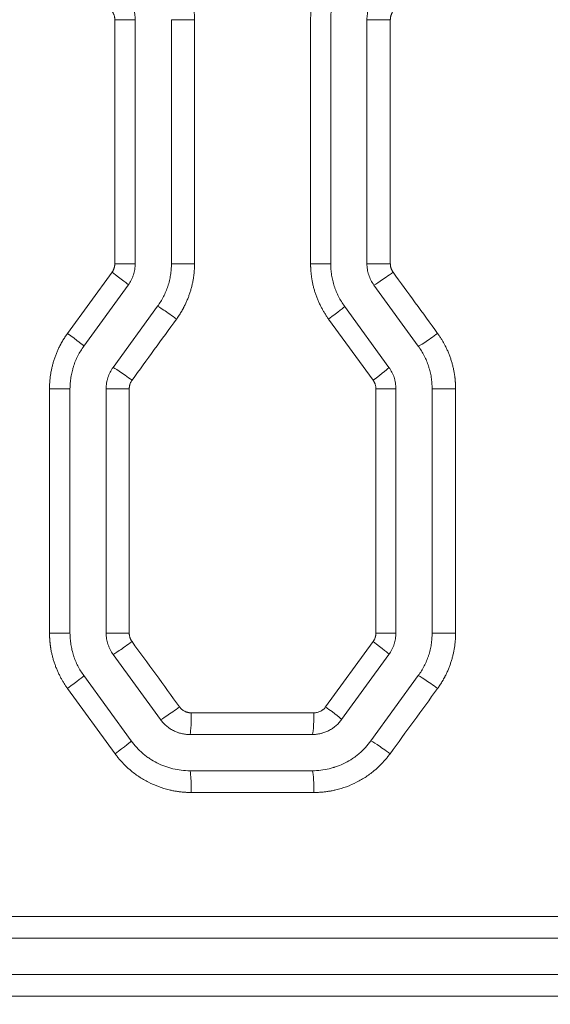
# Model space of a CAD drawing. Header units: millimetres. Extents: x 0 to 594, y 0 to 420.
# Tile 207 of 420: x 243.2 to 246.86, y 305.52 to 312.32. Entities that reach past the tile are written whole.
import ezdxf

# ---------------------------------------------------------------- set-up
doc = ezdxf.new("R2010")
doc.units = ezdxf.units.MM
doc.layers.add('1', color=7, linetype='Continuous', true_color=0xffffff)
doc.styles.add('Arial Unicode MS', font='txt')
doc.dimstyles.get("Standard").update_dxf_attribs({"dimtxt": 0.18, "dimasz": 0.18, "dimexe": 0.18, "dimexo": 0.0625, "dimgap": 0.09, "dimtad": 0, "dimtih": 1, "dimtoh": 1, "dimdec": 4, "dimzin": 0, "dimdsep": 46, "dimtxsty": 'Standard', "dimcen": 0.09, "dimadec": 0, "dimazin": 0, "dimtfac": 1, "dimtdec": 4, "dimtofl": 0, "dimtmove": 0, "dimatfit": 3, "dimfxl": 0, "dimtolj": 1, "dimtzin": 0, "dimarcsym": 0})

# ---------------------------------------------------------------- blocks, each defined once
blk = doc.blocks.new('_U0')
at = {"layer": '1', "color": 18, "lineweight": 13}
for p, q in [((147.6569, 304.1723), (147.6569, 390.192)), ((305.8469, 301.3923), (305.8469, 390.192)), ((147.6569, 388.192), (198.8518, 388.192)), ((305.8469, 388.192), (254.6521, 388.192))]:
    blk.add_line(p, q, dxfattribs=at)
at = {"layer": '1', "color": 18}
for points in [[(147.6569, 388.192), (151.1569, 389.1299), (151.1569, 387.2542)], [(305.8469, 388.192), (302.3469, 387.2542), (302.3469, 389.1299)]]:
    blk.add_solid(points, dxfattribs=at)
at = {"layer": '1', "color": 18, "linetype": 'Continuous', "lineweight": 13, "char_height": 3.5, "attachment_point": 7, "line_spacing_factor": 1.047437, "style": 'Arial Unicode MS'}
for s, insert in [('\\fArial Unicode MS|b0|i0;\\W1.0000;3.16', (200.5373, 385.5562)), ('\\fArial Unicode MS|b0|i0;\\W1.0000;LIFT POINT SPAN', (213.2036, 385.5562))]:
    blk.add_mtext(s, dxfattribs=dict(at, insert=insert))

msp = doc.modelspace()

# ---------------------------------------------------------------- linework, layer by layer
at = {"layer": '1', "color": 155, "linetype": 'Continuous', "lineweight": 13}
for p, q in [((243.8556, 312.3165), (243.9963, 312.3165)), ((243.8556, 310.6314), (243.8556, 312.3165)), ((243.9963, 312.3165), (243.9963, 310.6314)), ((244.2463, 312.3165), (244.2463, 310.6314)), ((244.406, 312.3165), (244.2463, 312.3165)), ((244.406, 312.3165), (244.406, 310.6314)), ((245.2075, 310.6314), (245.2075, 312.3165)), ((245.3463, 312.3165), (245.3463, 310.6314)), ((245.7577, 312.3165), (245.5963, 312.3165)), ((245.5963, 312.3165), (245.5963, 310.6314)), ((245.7577, 312.3165), (245.7577, 310.6314)), ((243.9963, 310.6314), (243.8556, 310.6314)), ((244.406, 310.6314), (244.2463, 310.6314)), ((245.2075, 310.6314), (245.3463, 310.6314)), ((245.7577, 310.6314), (245.5963, 310.6314)), ((243.5293, 310.1504), (243.8365, 310.5726)), ((243.9486, 310.4844), (243.6418, 310.0622)), ((245.6441, 310.4844), (245.9509, 310.0622)), ((244.1509, 310.3375), (243.8441, 309.9153)), ((245.4418, 310.3375), (245.7486, 309.9153)), ((245.6389, 309.8271), (245.3318, 310.2493)), ((243.405, 309.7683), (243.5463, 309.7683)), ((243.405, 308.0808), (243.405, 309.7683)), ((243.5463, 309.7683), (243.5463, 308.0808)), ((243.9554, 309.7683), (243.7963, 309.7683)), ((243.7963, 309.7683), (243.7963, 308.0808)), ((243.9554, 309.7683), (243.9554, 308.0808)), ((245.6581, 309.7683), (245.7963, 309.7683)), ((245.6581, 308.0808), (245.6581, 309.7683)), ((245.7963, 309.7683), (245.7963, 308.0808)), ((246.2083, 309.7683), (246.0463, 309.7683)), ((246.0463, 309.7683), (246.0463, 308.0808)), ((246.2083, 309.7683), (246.2083, 308.0808)), ((243.405, 308.0808), (243.5463, 308.0808)), ((243.9554, 308.0808), (243.7963, 308.0808)), ((245.6581, 308.0808), (245.7963, 308.0808)), ((246.2083, 308.0808), (246.0463, 308.0808)), ((245.3111, 307.5714), (245.6389, 308.022)), ((243.8441, 307.9338), (244.1715, 307.4832)), ((245.7486, 307.9338), (245.4212, 307.4832)), ((243.6418, 307.7869), (243.9692, 307.3363)), ((245.9509, 307.7869), (245.6235, 307.3363)), ((243.8571, 307.2481), (243.5293, 307.6987)), ((244.3837, 307.5302), (245.2301, 307.5302)), ((244.3737, 307.3802), (245.219, 307.3802)), ((245.219, 307.1302), (244.3737, 307.1302)), ((245.2301, 306.9802), (244.3837, 306.9802)), ((237.597, 306.1233), (250.9707, 306.1233)), ((250.9705, 305.9733), (237.5963, 305.9733)), ((237.5963, 305.7233), (250.9705, 305.7233)), ((250.9707, 305.5733), (237.597, 305.5733))]:
    msp.add_line(p, q, dxfattribs=at)
for centre, major_axis, ratio, start_param, end_param in [((243.8272, 310.5726), (-0.1214, 0.0882), 0.036217, 3.141593, 4.662582), ((245.7649, 310.5728), (0.1214, 0.0882), 0.046679, 3.20531, 4.776554), ((244.2719, 310.2492), (0.1214, -0.0882), 0.038614, 1.517695, 3.088939), ((245.3205, 310.2493), (-0.1214, -0.0882), 0.044279, 1.631666, 3.141593), ((243.5205, 310.1504), (-0.1214, 0.0882), 0.034563, 3.141593, 4.664853), ((246.0717, 310.1506), (0.1214, 0.0882), 0.048337, 3.207584, 4.778828), ((243.9651, 309.827), (0.1214, -0.0882), 0.036959, 1.519967, 3.091211), ((245.6272, 309.8271), (-0.1214, -0.0882), 0.045937, 1.633939, 3.141593), ((243.9651, 308.0221), (0.1214, 0.0882), 0.036959, 3.191974, 4.763219), ((245.6272, 308.022), (-0.1214, 0.0882), 0.045937, 3.141593, 4.649246), ((243.5205, 307.6987), (-0.1214, -0.0882), 0.034563, 1.618332, 3.141593), ((246.0717, 307.6985), (0.1214, -0.0882), 0.048337, 1.504357, 3.075602), ((244.2925, 307.5715), (0.1214, 0.0882), 0.038725, 3.194399, 4.765643), ((244.3737, 307.5302), (0, 0.15), 0.066536, 3.141593, 4.712389), ((245.219, 307.5302), (0, 0.15), 0.074264, 3.141593, 4.712389), ((245.2999, 307.5714), (-0.1214, 0.0882), 0.044167, 3.141593, 4.651672), ((243.8479, 307.2481), (-0.1214, -0.0882), 0.036328, 1.620756, 3.141593), ((245.7443, 307.248), (0.1214, -0.0882), 0.046567, 1.506784, 3.078028), ((244.3737, 306.9802), (0, -0.15), 0.066536, 1.570796, 3.141593), ((245.219, 306.9802), (0, -0.15), 0.074264, 1.570796, 3.141593)]:
    msp.add_ellipse(centre, major_axis=major_axis, ratio=ratio, start_param=start_param, end_param=end_param, dxfattribs=at)
for points, knots in [([(244.2817, 312.6987), (244.2839, 312.6956), (244.2883, 312.6894), (244.2948, 312.6801), (244.3011, 312.6706), (244.3072, 312.661), (244.3131, 312.6513), (244.3189, 312.6416), (244.3245, 312.6317), (244.3299, 312.6217), (244.3373, 312.6074), (244.3464, 312.5886), (244.3567, 312.5652), (244.366, 312.5414), (244.3744, 312.5172), (244.3818, 312.4928), (244.3882, 312.4681), (244.3937, 312.4433), (244.397, 312.4246), (244.3989, 312.4122), (244.3998, 312.4063), (244.4006, 312.4003), (244.4013, 312.3944), (244.402, 312.3884), (244.4027, 312.3824), (244.4033, 312.3764), (244.4038, 312.3705), (244.4043, 312.3645), (244.4047, 312.3585), (244.405, 312.3525), (244.4053, 312.3465), (244.4056, 312.3405), (244.4058, 312.3345), (244.4059, 312.3285), (244.406, 312.3225), (244.406, 312.3185), (244.406, 312.3165)], [0, 0, 0, 0, 0.02786, 0.055688, 0.083491, 0.111278, 0.139058, 0.166839, 0.194629, 0.222438, 0.250273, 0.313012, 0.375629, 0.438224, 0.500894, 0.563277, 0.625543, 0.68779, 0.750112, 0.764841, 0.77956, 0.79427, 0.808972, 0.823669, 0.83836, 0.853048, 0.867733, 0.882417, 0.897101, 0.911787, 0.926475, 0.941167, 0.955864, 0.970568, 0.98528, 1, 1, 1, 1]), ([(245.2075, 312.3165), (245.2075, 312.3203), (245.2075, 312.3279), (245.2078, 312.3392), (245.2083, 312.3506), (245.209, 312.3619), (245.2099, 312.3732), (245.211, 312.3845), (245.2123, 312.3958), (245.2138, 312.4071), (245.2162, 312.423), (245.2198, 312.4435), (245.2253, 312.4685), (245.2318, 312.4933), (245.2393, 312.5178), (245.2477, 312.5419), (245.257, 312.5656), (245.2672, 312.5889), (245.2755, 312.6059), (245.2812, 312.617), (245.284, 312.6224), (245.2869, 312.6276), (245.2898, 312.6329), (245.2927, 312.6381), (245.2957, 312.6433), (245.2987, 312.6485), (245.3018, 312.6536), (245.305, 312.6587), (245.3082, 312.6638), (245.3114, 312.6689), (245.3147, 312.6739), (245.318, 312.6789), (245.3214, 312.6838), (245.3248, 312.6888), (245.3282, 312.6937), (245.3306, 312.6969), (245.3318, 312.6985)], [0, 0, 0, 0, 0.027852, 0.055674, 0.083472, 0.111256, 0.139034, 0.166815, 0.194608, 0.222421, 0.250262, 0.312973, 0.375574, 0.438162, 0.500835, 0.563235, 0.625529, 0.687813, 0.750184, 0.764904, 0.779614, 0.794317, 0.809012, 0.823702, 0.838388, 0.85307, 0.867751, 0.882431, 0.897112, 0.911794, 0.92648, 0.94117, 0.955866, 0.970569, 0.98528, 1, 1, 1, 1]), ([(245.4418, 312.6104), (245.4341, 312.5997), (245.4268, 312.5888), (245.4132, 312.5665), (245.4004, 312.5438), (245.3895, 312.5202), (245.3795, 312.4961), (245.375, 312.4838), (245.3699, 312.4682), (245.3689, 312.465), (245.367, 312.4587), (245.3661, 312.4555), (245.3634, 312.446), (245.3617, 312.4397), (245.3571, 312.4205), (245.352, 312.3949), (245.3489, 312.3689), (245.3469, 312.3428), (245.3463, 312.3297), (245.3463, 312.3165)], [0, 0, 0, 0, 0.125, 0.125, 0.25, 0.375, 0.375, 0.5, 0.5, 0.53125, 0.53125, 0.5625, 0.5625, 0.625, 0.625, 0.75, 0.875, 0.875, 1, 1, 1, 1]), ([(243.9486, 312.4634), (243.9564, 312.4527), (243.9632, 312.4416), (243.975, 312.4184), (243.98, 312.4064), (243.9851, 312.3907), (243.986, 312.3876), (243.9878, 312.3812), (243.9887, 312.3781), (243.991, 312.3685), (243.9922, 312.3621), (243.9953, 312.3427), (243.9963, 312.3297), (243.9963, 312.3165)], [0, 0, 0, 0, 0.25, 0.25, 0.5, 0.5, 0.5625, 0.5625, 0.625, 0.625, 0.75, 0.75, 1, 1, 1, 1]), ([(245.6441, 312.4634), (245.6363, 312.4527), (245.6295, 312.4416), (245.6206, 312.4241), (245.6179, 312.4182), (245.6141, 312.4091), (245.6129, 312.4061), (245.6106, 312.3999), (245.6096, 312.3968), (245.6045, 312.3811), (245.6015, 312.3684), (245.5974, 312.3427), (245.5963, 312.3297), (245.5963, 312.3165)], [0, 0, 0, 0, 0.25, 0.25, 0.375, 0.375, 0.4375, 0.4375, 0.5, 0.5, 0.75, 0.75, 1, 1, 1, 1]), ([(243.8556, 312.3165), (243.8556, 312.3186), (243.8555, 312.3228), (243.8549, 312.3291), (243.8539, 312.3353), (243.8525, 312.3414), (243.851, 312.3466), (243.8496, 312.3508), (243.8483, 312.354), (243.8469, 312.3572), (243.8455, 312.3604), (243.8439, 312.3635), (243.8422, 312.3665), (243.8404, 312.3695), (243.8385, 312.3724), (243.8372, 312.3743), (243.8365, 312.3753)], [0, 0, 0, 0, 0.100625, 0.200616, 0.300376, 0.400309, 0.500818, 0.556623, 0.612185, 0.667571, 0.722849, 0.778087, 0.833353, 0.888715, 0.944242, 1, 1, 1, 1]), ([(245.7768, 312.3751), (245.7756, 312.3734), (245.7732, 312.3699), (245.77, 312.3645), (245.7672, 312.359), (245.7647, 312.3532), (245.7629, 312.3482), (245.7616, 312.344), (245.7607, 312.3406), (245.7599, 312.3372), (245.7592, 312.3338), (245.7587, 312.3304), (245.7583, 312.3269), (245.758, 312.3235), (245.7578, 312.32), (245.7578, 312.3176), (245.7577, 312.3165)], [0, 0, 0, 0, 0.100467, 0.200257, 0.299766, 0.399394, 0.499539, 0.555533, 0.611269, 0.666817, 0.722244, 0.777621, 0.833015, 0.888497, 0.944136, 1, 1, 1, 1]), ([(243.8365, 310.5726), (243.8377, 310.5743), (243.8401, 310.5778), (243.8433, 310.5832), (243.8461, 310.5888), (243.8486, 310.5946), (243.8505, 310.5996), (243.8518, 310.6039), (243.8527, 310.6073), (243.8534, 310.6106), (243.8541, 310.6141), (243.8547, 310.6175), (243.8551, 310.6209), (243.8554, 310.6244), (243.8556, 310.6279), (243.8556, 310.6302), (243.8556, 310.6314)], [0, 0, 0, 0, 0.10067, 0.200686, 0.300447, 0.400358, 0.500819, 0.556653, 0.612236, 0.667636, 0.722921, 0.778158, 0.833416, 0.888764, 0.944269, 1, 1, 1, 1]), ([(243.9963, 310.6314), (243.9963, 310.6182), (243.9953, 310.6052), (243.9912, 310.5795), (243.9882, 310.5668), (243.9831, 310.5511), (243.9821, 310.548), (243.9798, 310.5418), (243.9786, 310.5388), (243.9748, 310.5297), (243.9721, 310.5238), (243.9632, 310.5063), (243.9564, 310.4951), (243.9486, 310.4844)], [0, 0, 0, 0, 0.25, 0.25, 0.5, 0.5, 0.5625, 0.5625, 0.625, 0.625, 0.75, 0.75, 1, 1, 1, 1]), ([(244.2463, 310.6314), (244.2463, 310.6182), (244.2458, 310.6051), (244.2438, 310.579), (244.2407, 310.553), (244.2356, 310.5274), (244.231, 310.5083), (244.2285, 310.4987), (244.2257, 310.4893), (244.2238, 310.483), (244.2228, 310.4798), (244.2177, 310.4641), (244.2132, 310.4518), (244.2032, 310.4277), (244.1922, 310.404), (244.1795, 310.3813), (244.1659, 310.3591), (244.1586, 310.3482), (244.1509, 310.3375)], [0, 0, 0, 0, 0.125, 0.125, 0.25, 0.375, 0.375, 0.4375, 0.46875, 0.46875, 0.5, 0.5, 0.625, 0.625, 0.75, 0.875, 0.875, 1, 1, 1, 1]), ([(244.406, 310.6314), (244.406, 310.6276), (244.406, 310.62), (244.4057, 310.6087), (244.4052, 310.5973), (244.4045, 310.586), (244.4036, 310.5747), (244.4025, 310.5634), (244.4012, 310.5521), (244.3997, 310.5408), (244.3973, 310.5249), (244.3936, 310.5043), (244.3881, 310.4793), (244.3817, 310.4546), (244.3742, 310.4301), (244.3658, 310.406), (244.3565, 310.3823), (244.3463, 310.3589), (244.338, 310.3419), (244.3323, 310.3308), (244.3295, 310.3254), (244.3266, 310.3202), (244.3237, 310.3149), (244.3208, 310.3097), (244.3178, 310.3045), (244.3147, 310.2993), (244.3116, 310.2942), (244.3085, 310.289), (244.3053, 310.284), (244.3021, 310.2789), (244.2988, 310.2739), (244.2955, 310.2689), (244.2921, 310.2639), (244.2887, 310.259), (244.2852, 310.2541), (244.2829, 310.2508), (244.2817, 310.2492)], [0, 0, 0, 0, 0.027847, 0.055662, 0.083454, 0.111232, 0.139005, 0.16678, 0.194566, 0.222373, 0.250208, 0.312897, 0.375474, 0.438037, 0.500685, 0.563118, 0.625442, 0.687754, 0.750152, 0.764875, 0.779588, 0.794293, 0.808991, 0.823684, 0.838371, 0.853056, 0.867739, 0.88242, 0.897103, 0.911787, 0.926474, 0.941166, 0.955863, 0.970567, 0.985279, 1, 1, 1, 1]), ([(245.3318, 310.2493), (245.3295, 310.2524), (245.3251, 310.2586), (245.3187, 310.2679), (245.3124, 310.2774), (245.3063, 310.287), (245.3004, 310.2966), (245.2946, 310.3064), (245.289, 310.3163), (245.2836, 310.3262), (245.2762, 310.3405), (245.267, 310.3593), (245.2568, 310.3827), (245.2474, 310.4066), (245.2391, 310.4307), (245.2317, 310.4551), (245.2252, 310.4798), (245.2198, 310.5046), (245.2164, 310.5233), (245.2145, 310.5357), (245.2137, 310.5416), (245.2129, 310.5476), (245.2121, 310.5536), (245.2114, 310.5595), (245.2108, 310.5655), (245.2102, 310.5715), (245.2097, 310.5774), (245.2092, 310.5834), (245.2088, 310.5894), (245.2084, 310.5954), (245.2081, 310.6014), (245.2079, 310.6074), (245.2077, 310.6134), (245.2076, 310.6194), (245.2075, 310.6254), (245.2075, 310.6294), (245.2075, 310.6314)], [0, 0, 0, 0, 0.027861, 0.055688, 0.083491, 0.111277, 0.139056, 0.166835, 0.194624, 0.222431, 0.250264, 0.312992, 0.375598, 0.43818, 0.500836, 0.563253, 0.625553, 0.687831, 0.750185, 0.76491, 0.779624, 0.79433, 0.809029, 0.823721, 0.838408, 0.853091, 0.867772, 0.882452, 0.897132, 0.911813, 0.926497, 0.941185, 0.955878, 0.970577, 0.985284, 1, 1, 1, 1]), ([(245.3463, 310.6314), (245.3463, 310.6182), (245.3469, 310.6051), (245.3489, 310.579), (245.352, 310.5531), (245.3571, 310.5276), (245.3631, 310.5022), (245.3667, 310.4896), (245.3718, 310.4739), (245.3728, 310.4708), (245.375, 310.4646), (245.3761, 310.4615), (245.3795, 310.4522), (245.3819, 310.4461), (245.3894, 310.4279), (245.4004, 310.4042), (245.4131, 310.3814), (245.4268, 310.3591), (245.4341, 310.3482), (245.4418, 310.3375)], [0, 0, 0, 0, 0.125, 0.125, 0.25, 0.375, 0.375, 0.5, 0.5, 0.53125, 0.53125, 0.5625, 0.5625, 0.625, 0.625, 0.75, 0.875, 0.875, 1, 1, 1, 1]), ([(245.5963, 310.6314), (245.5963, 310.6182), (245.5974, 310.6051), (245.6005, 310.5858), (245.6017, 310.5794), (245.604, 310.5698), (245.6049, 310.5666), (245.6066, 310.5603), (245.6076, 310.5571), (245.6127, 310.5415), (245.6177, 310.5294), (245.6295, 310.5063), (245.6363, 310.4951), (245.6441, 310.4844)], [0, 0, 0, 0, 0.25, 0.25, 0.375, 0.375, 0.4375, 0.4375, 0.5, 0.5, 0.75, 0.75, 1, 1, 1, 1]), ([(245.7577, 310.6314), (245.7578, 310.6293), (245.7579, 310.6251), (245.7585, 310.6188), (245.7594, 310.6127), (245.7608, 310.6065), (245.7623, 310.6014), (245.7638, 310.5972), (245.765, 310.594), (245.7664, 310.5908), (245.7679, 310.5876), (245.7694, 310.5846), (245.7711, 310.5815), (245.7729, 310.5786), (245.7748, 310.5756), (245.7761, 310.5737), (245.7768, 310.5728)], [0, 0, 0, 0, 0.100613, 0.2006, 0.300366, 0.400317, 0.500859, 0.556623, 0.612154, 0.667518, 0.722783, 0.778016, 0.833287, 0.888663, 0.944212, 1, 1, 1, 1]), ([(243.405, 309.7683), (243.405, 309.7721), (243.405, 309.7797), (243.4053, 309.7911), (243.4058, 309.8024), (243.4065, 309.8138), (243.4074, 309.8251), (243.4085, 309.8364), (243.4098, 309.8476), (243.4113, 309.8589), (243.4137, 309.8749), (243.4174, 309.8954), (243.4229, 309.9204), (243.4293, 309.9451), (243.4368, 309.9696), (243.4452, 309.9937), (243.4545, 310.0174), (243.4647, 310.0407), (243.473, 310.0578), (243.4787, 310.0689), (243.4815, 310.0742), (243.4844, 310.0795), (243.4873, 310.0847), (243.4902, 310.09), (243.4932, 310.0952), (243.4963, 310.1003), (243.4994, 310.1055), (243.5025, 310.1106), (243.5057, 310.1157), (243.5089, 310.1207), (243.5122, 310.1257), (243.5155, 310.1307), (243.5189, 310.1357), (243.5223, 310.1406), (243.5258, 310.1455), (243.5281, 310.1488), (243.5293, 310.1504)], [0, 0, 0, 0, 0.027853, 0.055675, 0.083473, 0.111258, 0.139037, 0.166818, 0.194611, 0.222424, 0.250266, 0.31298, 0.375582, 0.438171, 0.500843, 0.563245, 0.625538, 0.68782, 0.750185, 0.764906, 0.779618, 0.794321, 0.809017, 0.823707, 0.838393, 0.853076, 0.867757, 0.882436, 0.897117, 0.911799, 0.926484, 0.941174, 0.955869, 0.970571, 0.985281, 1, 1, 1, 1]), ([(246.084, 310.1506), (246.0862, 310.1475), (246.0906, 310.1414), (246.0971, 310.132), (246.1033, 310.1225), (246.1094, 310.1129), (246.1154, 310.1033), (246.1211, 310.0935), (246.1267, 310.0836), (246.1321, 310.0736), (246.1396, 310.0593), (246.1487, 310.0406), (246.159, 310.0171), (246.1683, 309.9933), (246.1767, 309.9691), (246.1841, 309.9447), (246.1905, 309.92), (246.196, 309.8952), (246.1993, 309.8765), (246.2012, 309.8641), (246.2021, 309.8582), (246.2029, 309.8522), (246.2036, 309.8462), (246.2043, 309.8403), (246.205, 309.8343), (246.2055, 309.8283), (246.2061, 309.8223), (246.2065, 309.8164), (246.207, 309.8104), (246.2073, 309.8044), (246.2076, 309.7984), (246.2079, 309.7924), (246.2081, 309.7864), (246.2082, 309.7804), (246.2083, 309.7744), (246.2083, 309.7703), (246.2083, 309.7683)], [0, 0, 0, 0, 0.027862, 0.05569, 0.083494, 0.111281, 0.139061, 0.166841, 0.194631, 0.222438, 0.250272, 0.313014, 0.375634, 0.438229, 0.500897, 0.563276, 0.625537, 0.687776, 0.750091, 0.764822, 0.779542, 0.794253, 0.808957, 0.823655, 0.838347, 0.853036, 0.867723, 0.882408, 0.897093, 0.91178, 0.926469, 0.941163, 0.955861, 0.970566, 0.985279, 1, 1, 1, 1]), ([(243.6418, 310.0622), (243.6341, 310.0516), (243.6268, 310.0406), (243.6132, 310.0184), (243.6004, 309.9956), (243.5895, 309.972), (243.5795, 309.9479), (243.575, 309.9356), (243.5699, 309.92), (243.5689, 309.9169), (243.567, 309.9106), (243.5661, 309.9074), (243.5634, 309.8979), (243.5617, 309.8915), (243.5571, 309.8724), (243.552, 309.8467), (243.5489, 309.8208), (243.5469, 309.7947), (243.5463, 309.7815), (243.5463, 309.7683)], [0, 0, 0, 0, 0.125, 0.125, 0.25, 0.375, 0.375, 0.5, 0.5, 0.53125, 0.53125, 0.5625, 0.5625, 0.625, 0.625, 0.75, 0.875, 0.875, 1, 1, 1, 1]), ([(245.9509, 310.0622), (245.9586, 310.0516), (245.9659, 310.0406), (245.9795, 310.0184), (245.9923, 309.9956), (246.0032, 309.972), (246.0132, 309.9478), (246.0177, 309.9355), (246.0228, 309.9199), (246.0238, 309.9167), (246.0257, 309.9104), (246.0285, 309.9009), (246.031, 309.8914), (246.0356, 309.8723), (246.0407, 309.8467), (246.0438, 309.8208), (246.0458, 309.7947), (246.0463, 309.7815), (246.0463, 309.7683)], [0, 0, 0, 0, 0.125, 0.125, 0.25, 0.375, 0.375, 0.5, 0.5, 0.53125, 0.53125, 0.5625, 0.625, 0.625, 0.75, 0.875, 0.875, 1, 1, 1, 1]), ([(243.8441, 309.9153), (243.8363, 309.9046), (243.8295, 309.8934), (243.8177, 309.8702), (243.8127, 309.8581), (243.8076, 309.8425), (243.8066, 309.8393), (243.8048, 309.833), (243.804, 309.8298), (243.8017, 309.8202), (243.8004, 309.8138), (243.7974, 309.7945), (243.7963, 309.7815), (243.7963, 309.7683)], [0, 0, 0, 0, 0.25, 0.25, 0.5, 0.5, 0.5625, 0.5625, 0.625, 0.625, 0.75, 0.75, 1, 1, 1, 1]), ([(245.7486, 309.9153), (245.7564, 309.9046), (245.7632, 309.8935), (245.775, 309.8703), (245.78, 309.8582), (245.7851, 309.8426), (245.786, 309.8394), (245.7878, 309.8331), (245.7887, 309.8299), (245.791, 309.8203), (245.7922, 309.8139), (245.7953, 309.7946), (245.7963, 309.7815), (245.7963, 309.7683)], [0, 0, 0, 0, 0.25, 0.25, 0.5, 0.5, 0.5625, 0.5625, 0.625, 0.625, 0.75, 0.75, 1, 1, 1, 1]), ([(243.9745, 309.827), (243.9733, 309.8253), (243.9709, 309.8219), (243.9678, 309.8164), (243.9649, 309.8109), (243.9624, 309.8051), (243.9606, 309.8001), (243.9593, 309.7959), (243.9584, 309.7925), (243.9576, 309.7891), (243.9569, 309.7857), (243.9564, 309.7822), (243.956, 309.7788), (243.9557, 309.7753), (243.9555, 309.7718), (243.9555, 309.7695), (243.9554, 309.7683)], [0, 0, 0, 0, 0.100496, 0.200328, 0.299893, 0.399592, 0.499824, 0.555778, 0.611477, 0.66699, 0.722385, 0.777731, 0.833096, 0.888551, 0.944163, 1, 1, 1, 1]), ([(245.6581, 309.7683), (245.658, 309.7704), (245.658, 309.7746), (245.6573, 309.7809), (245.6564, 309.7871), (245.655, 309.7933), (245.6535, 309.7984), (245.652, 309.8026), (245.6508, 309.8059), (245.6494, 309.8091), (245.6479, 309.8122), (245.6464, 309.8153), (245.6447, 309.8184), (245.6429, 309.8213), (245.641, 309.8243), (245.6396, 309.8262), (245.6389, 309.8271)], [0, 0, 0, 0, 0.10062, 0.200607, 0.300364, 0.400297, 0.500809, 0.556608, 0.612166, 0.667549, 0.722826, 0.778064, 0.833333, 0.8887, 0.944233, 1, 1, 1, 1]), ([(243.5293, 307.6987), (243.5271, 307.7018), (243.5226, 307.708), (243.5162, 307.7173), (243.5099, 307.7268), (243.5038, 307.7364), (243.4979, 307.746), (243.4921, 307.7558), (243.4865, 307.7657), (243.4811, 307.7757), (243.4737, 307.7899), (243.4646, 307.8087), (243.4543, 307.8322), (243.445, 307.856), (243.4366, 307.8801), (243.4292, 307.9045), (243.4228, 307.9292), (243.4173, 307.9541), (243.414, 307.9727), (243.4121, 307.9851), (243.4112, 307.991), (243.4104, 307.997), (243.4097, 308.003), (243.409, 308.0089), (243.4083, 308.0149), (243.4077, 308.0209), (243.4072, 308.0268), (243.4067, 308.0328), (243.4063, 308.0388), (243.406, 308.0448), (243.4057, 308.0508), (243.4054, 308.0568), (243.4052, 308.0628), (243.4051, 308.0688), (243.405, 308.0748), (243.405, 308.0788), (243.405, 308.0808)], [0, 0, 0, 0, 0.027859, 0.055685, 0.083487, 0.111274, 0.139053, 0.166833, 0.194623, 0.222431, 0.250267, 0.312993, 0.3756, 0.438184, 0.500844, 0.563258, 0.625555, 0.687833, 0.750186, 0.764911, 0.779625, 0.794331, 0.809029, 0.823721, 0.838408, 0.853091, 0.867772, 0.882452, 0.897132, 0.911813, 0.926497, 0.941185, 0.955878, 0.970577, 0.985284, 1, 1, 1, 1]), ([(243.5463, 308.0808), (243.5463, 308.0676), (243.5469, 308.0545), (243.5489, 308.0284), (243.552, 308.0025), (243.5571, 307.977), (243.5631, 307.9516), (243.5667, 307.939), (243.5718, 307.9234), (243.5728, 307.9202), (243.575, 307.914), (243.5761, 307.9109), (243.5795, 307.9016), (243.5819, 307.8955), (243.5894, 307.8773), (243.6004, 307.8536), (243.6131, 307.8308), (243.6268, 307.8085), (243.6341, 307.7976), (243.6418, 307.7869)], [0, 0, 0, 0, 0.125, 0.125, 0.25, 0.375, 0.375, 0.5, 0.5, 0.53125, 0.53125, 0.5625, 0.5625, 0.625, 0.625, 0.75, 0.875, 0.875, 1, 1, 1, 1]), ([(243.7963, 308.0808), (243.7963, 308.0676), (243.7974, 308.0545), (243.8015, 308.0288), (243.8045, 308.0161), (243.8096, 308.0004), (243.8107, 307.9973), (243.813, 307.9911), (243.8142, 307.988), (243.8179, 307.9789), (243.8207, 307.973), (243.8296, 307.9556), (243.8364, 307.9445), (243.8441, 307.9338)], [0, 0, 0, 0, 0.25, 0.25, 0.5, 0.5, 0.5625, 0.5625, 0.625, 0.625, 0.75, 0.75, 1, 1, 1, 1]), ([(243.9554, 308.0808), (243.9555, 308.0787), (243.9556, 308.0745), (243.9562, 308.0682), (243.9572, 308.062), (243.9585, 308.0559), (243.96, 308.0508), (243.9615, 308.0466), (243.9627, 308.0433), (243.9641, 308.0401), (243.9656, 308.037), (243.9671, 308.0339), (243.9688, 308.0309), (243.9706, 308.0279), (243.9725, 308.025), (243.9739, 308.0231), (243.9745, 308.0221)], [0, 0, 0, 0, 0.10063, 0.200632, 0.300406, 0.400361, 0.500897, 0.556675, 0.612215, 0.667584, 0.722849, 0.778078, 0.83334, 0.888703, 0.944234, 1, 1, 1, 1]), ([(245.6389, 308.022), (245.6402, 308.0237), (245.6426, 308.0272), (245.6458, 308.0326), (245.6486, 308.0382), (245.6511, 308.044), (245.6529, 308.049), (245.6542, 308.0533), (245.6551, 308.0567), (245.6559, 308.06), (245.6566, 308.0635), (245.6571, 308.0669), (245.6575, 308.0703), (245.6578, 308.0738), (245.658, 308.0773), (245.6581, 308.0796), (245.6581, 308.0808)], [0, 0, 0, 0, 0.100681, 0.2007, 0.30046, 0.400362, 0.50081, 0.556649, 0.612236, 0.667638, 0.722923, 0.77816, 0.833418, 0.888766, 0.94427, 1, 1, 1, 1]), ([(245.7963, 308.0808), (245.7963, 308.0676), (245.7953, 308.0546), (245.7912, 308.0289), (245.7882, 308.0162), (245.7831, 308.0005), (245.782, 307.9974), (245.7798, 307.9912), (245.7786, 307.9882), (245.7748, 307.9791), (245.7721, 307.9731), (245.7632, 307.9557), (245.7564, 307.9445), (245.7486, 307.9338)], [0, 0, 0, 0, 0.25, 0.25, 0.5, 0.5, 0.5625, 0.5625, 0.625, 0.625, 0.75, 0.75, 1, 1, 1, 1]), ([(246.0463, 308.0808), (246.0463, 308.0676), (246.0458, 308.0545), (246.0438, 308.0284), (246.0407, 308.0025), (246.0356, 307.9769), (246.0295, 307.9515), (246.026, 307.9389), (246.0209, 307.9232), (246.0198, 307.9201), (246.0177, 307.9139), (246.0143, 307.9046), (246.0108, 307.8954), (246.0032, 307.8773), (245.9923, 307.8536), (245.9795, 307.8308), (245.9659, 307.8085), (245.9586, 307.7976), (245.9509, 307.7869)], [0, 0, 0, 0, 0.125, 0.125, 0.25, 0.375, 0.375, 0.5, 0.5, 0.53125, 0.53125, 0.5625, 0.625, 0.625, 0.75, 0.875, 0.875, 1, 1, 1, 1]), ([(246.2083, 308.0808), (246.2083, 308.077), (246.2083, 308.0694), (246.2079, 308.058), (246.2075, 308.0467), (246.2068, 308.0354), (246.2059, 308.024), (246.2048, 308.0127), (246.2035, 308.0014), (246.202, 307.9902), (246.1996, 307.9742), (246.1959, 307.9537), (246.1904, 307.9287), (246.184, 307.9039), (246.1765, 307.8795), (246.1681, 307.8554), (246.1588, 307.8316), (246.1486, 307.8083), (246.1403, 307.7912), (246.1345, 307.7801), (246.1317, 307.7748), (246.1289, 307.7695), (246.126, 307.7642), (246.123, 307.759), (246.12, 307.7538), (246.117, 307.7486), (246.1139, 307.7435), (246.1108, 307.7384), (246.1076, 307.7333), (246.1044, 307.7282), (246.1011, 307.7232), (246.0978, 307.7182), (246.0944, 307.7133), (246.091, 307.7083), (246.0875, 307.7034), (246.0851, 307.7002), (246.084, 307.6985)], [0, 0, 0, 0, 0.027844, 0.055657, 0.083448, 0.111224, 0.138994, 0.166767, 0.194552, 0.222357, 0.25019, 0.312869, 0.375437, 0.437993, 0.500634, 0.563074, 0.625407, 0.687731, 0.750141, 0.764863, 0.779576, 0.794282, 0.80898, 0.823672, 0.83836, 0.853045, 0.867728, 0.882411, 0.897094, 0.911779, 0.926467, 0.94116, 0.955858, 0.970564, 0.985277, 1, 1, 1, 1]), ([(244.3023, 307.5715), (244.3048, 307.5684), (244.3097, 307.5622), (244.3183, 307.554), (244.3278, 307.5468), (244.3366, 307.5417), (244.3443, 307.5381), (244.3506, 307.5357), (244.357, 307.5337), (244.3635, 307.5321), (244.3702, 307.531), (244.3769, 307.5303), (244.3814, 307.5302), (244.3837, 307.5302)], [0, 0, 0, 0, 0.125301, 0.250512, 0.375542, 0.500251, 0.572461, 0.643861, 0.714769, 0.785511, 0.856415, 0.927805, 1, 1, 1, 1]), ([(245.2301, 307.5302), (245.234, 307.5303), (245.2419, 307.5306), (245.2536, 307.5328), (245.2649, 307.5362), (245.2742, 307.5402), (245.2815, 307.5443), (245.2872, 307.5479), (245.2926, 307.5519), (245.2977, 307.5563), (245.3025, 307.561), (245.307, 307.566), (245.3097, 307.5696), (245.3111, 307.5714)], [0, 0, 0, 0, 0.125357, 0.250433, 0.375582, 0.500197, 0.572531, 0.644011, 0.714958, 0.7857, 0.856569, 0.927894, 1, 1, 1, 1]), ([(244.1715, 307.4832), (244.1773, 307.4752), (244.1836, 307.4676), (244.1969, 307.4532), (244.2039, 307.4464), (244.2152, 307.4369), (244.219, 307.4338), (244.2249, 307.4293), (244.2269, 307.4278), (244.2309, 307.425), (244.233, 307.4236), (244.2432, 307.4167), (244.2601, 307.4069), (244.278, 307.399), (244.2896, 307.3948), (244.2919, 307.394), (244.2966, 307.3924), (244.2989, 307.3916), (244.306, 307.3895), (244.3108, 307.3882), (244.3251, 307.3848), (244.3443, 307.3814), (244.3639, 307.3802), (244.3737, 307.3802)], [0, 0, 0, 0, 0.125, 0.125, 0.25, 0.25, 0.3125, 0.3125, 0.34375, 0.34375, 0.375, 0.375, 0.5, 0.625, 0.625, 0.65625, 0.65625, 0.6875, 0.6875, 0.75, 0.75, 0.875, 1, 1, 1, 1]), ([(245.4212, 307.4832), (245.4154, 307.4752), (245.4092, 307.4676), (245.3959, 307.4533), (245.3888, 307.4465), (245.3777, 307.437), (245.372, 307.4324), (245.366, 307.428), (245.362, 307.4251), (245.3599, 307.4237), (245.3497, 307.4169), (245.3412, 307.4119), (245.3238, 307.403), (245.3149, 307.3991), (245.3011, 307.394), (245.2964, 307.3925), (245.2894, 307.3903), (245.287, 307.3896), (245.2822, 307.3883), (245.2798, 307.3877), (245.2678, 307.3848), (245.2582, 307.3831), (245.2387, 307.3808), (245.2289, 307.3802), (245.219, 307.3802)], [0, 0, 0, 0, 0.125, 0.125, 0.25, 0.25, 0.3125, 0.34375, 0.34375, 0.375, 0.375, 0.5, 0.5, 0.625, 0.625, 0.6875, 0.6875, 0.71875, 0.71875, 0.75, 0.75, 0.875, 0.875, 1, 1, 1, 1]), ([(243.9692, 307.3363), (243.9809, 307.3203), (243.9934, 307.3051), (244.0199, 307.2763), (244.034, 307.2628), (244.0563, 307.2437), (244.0678, 307.2345), (244.0797, 307.2257), (244.0878, 307.22), (244.0919, 307.2172), (244.1124, 307.2035), (244.1293, 307.1936), (244.1641, 307.1758), (244.182, 307.168), (244.2096, 307.1578), (244.2189, 307.1547), (244.233, 307.1504), (244.2378, 307.149), (244.2473, 307.1464), (244.2521, 307.1452), (244.2761, 307.1394), (244.2954, 307.136), (244.3343, 307.1314), (244.3539, 307.1302), (244.3737, 307.1302)], [0, 0, 0, 0, 0.125, 0.125, 0.25, 0.25, 0.3125, 0.34375, 0.34375, 0.375, 0.375, 0.5, 0.5, 0.625, 0.625, 0.6875, 0.6875, 0.71875, 0.71875, 0.75, 0.75, 0.875, 0.875, 1, 1, 1, 1]), ([(245.6235, 307.3363), (245.6118, 307.3203), (245.5993, 307.3051), (245.5727, 307.2763), (245.5586, 307.2627), (245.5362, 307.2436), (245.5285, 307.2374), (245.5186, 307.2299), (245.5166, 307.2284), (245.5126, 307.2255), (245.5066, 307.2212), (245.5005, 307.217), (245.4801, 307.2034), (245.4464, 307.1836), (245.4106, 307.1679), (245.3875, 307.1594), (245.3806, 307.157), (245.3735, 307.1547), (245.3688, 307.1532), (245.3664, 307.1524), (245.3546, 307.1488), (245.3451, 307.1463), (245.3165, 307.1394), (245.2972, 307.136), (245.2584, 307.1314), (245.2387, 307.1302), (245.219, 307.1302)], [0, 0, 0, 0, 0.125, 0.125, 0.25, 0.25, 0.3125, 0.3125, 0.328125, 0.328125, 0.34375, 0.375, 0.375, 0.5, 0.625, 0.625, 0.65625, 0.671875, 0.671875, 0.6875, 0.6875, 0.75, 0.75, 0.875, 0.875, 1, 1, 1, 1]), ([(244.3837, 306.9802), (244.3751, 306.9803), (244.3581, 306.9805), (244.3325, 306.982), (244.3071, 306.9845), (244.2818, 306.988), (244.2566, 306.9925), (244.215, 307.0017), (244.1578, 307.019), (244.0875, 307.0497), (244.0212, 307.0885), (243.9769, 307.122), (243.9512, 307.1444), (243.9417, 307.153), (243.9324, 307.1617), (243.9233, 307.1707), (243.9144, 307.1797), (243.9056, 307.189), (243.8971, 307.1984), (243.8887, 307.208), (243.8805, 307.2178), (243.8725, 307.2277), (243.8647, 307.2378), (243.8597, 307.2447), (243.8571, 307.2481)], [0, 0, 0, 0, 0.041884, 0.083633, 0.12531, 0.166981, 0.20871, 0.250562, 0.375503, 0.500332, 0.625454, 0.750465, 0.771345, 0.792183, 0.812986, 0.833763, 0.854522, 0.875271, 0.896017, 0.91677, 0.937536, 0.958325, 0.979144, 1, 1, 1, 1]), ([(245.7562, 307.248), (245.7511, 307.2411), (245.7409, 307.2274), (245.7246, 307.2076), (245.7076, 307.1885), (245.6898, 307.1701), (245.6713, 307.1524), (245.6395, 307.1241), (245.5918, 307.0881), (245.5256, 307.0495), (245.4553, 307.0187), (245.4022, 307.0027), (245.369, 306.9951), (245.3565, 306.9925), (245.344, 306.9902), (245.3315, 306.9881), (245.3189, 306.9862), (245.3063, 306.9846), (245.2937, 306.9832), (245.281, 306.9821), (245.2683, 306.9813), (245.2556, 306.9806), (245.2429, 306.9803), (245.2344, 306.9802), (245.2301, 306.9802)], [0, 0, 0, 0, 0.041867, 0.083606, 0.125283, 0.166963, 0.208711, 0.250592, 0.375469, 0.500331, 0.62542, 0.750465, 0.771337, 0.792169, 0.812968, 0.833742, 0.8545, 0.875249, 0.895997, 0.916751, 0.937521, 0.958314, 0.979138, 1, 1, 1, 1])]:
    msp.add_open_spline(points, degree=3, knots=knots, dxfattribs=at)
for points in [[(245.7768, 310.5728), (245.8792, 310.4321), (245.9816, 310.2913), (246.084, 310.1506)], [(244.2817, 310.2492), (244.1793, 310.1085), (244.0769, 309.9677), (243.9745, 309.827)], [(243.9745, 308.0221), (244.0838, 307.8719), (244.1931, 307.7217), (244.3023, 307.5715)], [(246.084, 307.6985), (245.9747, 307.5483), (245.8655, 307.3982), (245.7562, 307.248)]]:
    msp.add_open_spline(points, degree=3, dxfattribs=at)

# ---------------------------------------------------------------- dimensions: what is measured, and where the dimension line sits
at = {"layer": '1', "color": 18, "linetype": 'Continuous', "lineweight": 13}
dim = msp.add_linear_dim(base=(305.8469, 388.192), p1=(147.6569, 304.1723), p2=(305.8469, 301.3923), text=' <> \\fArial Unicode MS|b0|i0;\\C18;{\\H1.00x;\\fArial Unicode MS|b0|i0;LIFT POINT SPAN\\fArial Unicode MS|b0|i0;}\\C18;', dimstyle='Standard', override={"dimtxt": 3.5, "dimasz": 3.5, "dimexe": 2, "dimexo": 0, "dimgap": 1.5, "dimtih": 1, "dimtoh": 1, "dimdec": 2, "dimlfac": 0.02, "dimdsep": 46, "dimlunit": 2, "dimtxsty": 'Arial Unicode MS', "dimsah": 1, "dimse1": 0, "dimse2": 0, "dimsd1": 0, "dimsd2": 0, "dimclrd": 18, "dimclre": 18, "dimclrt": 18, "dimtol": 0, "dimtm": -0.1, "dimtfac": 1, "dimtdec": 2, "dimtofl": 1, "dimtmove": 0, "dimlwd": 13, "dimlwe": 13}, dxfattribs=at)
dim.commit()
dim.dimension.update_dxf_attribs({"geometry": '_U0', "text_midpoint": (226.7519, 388.192), "dimtype": 160})

doc.saveas('drawing.dxf')
